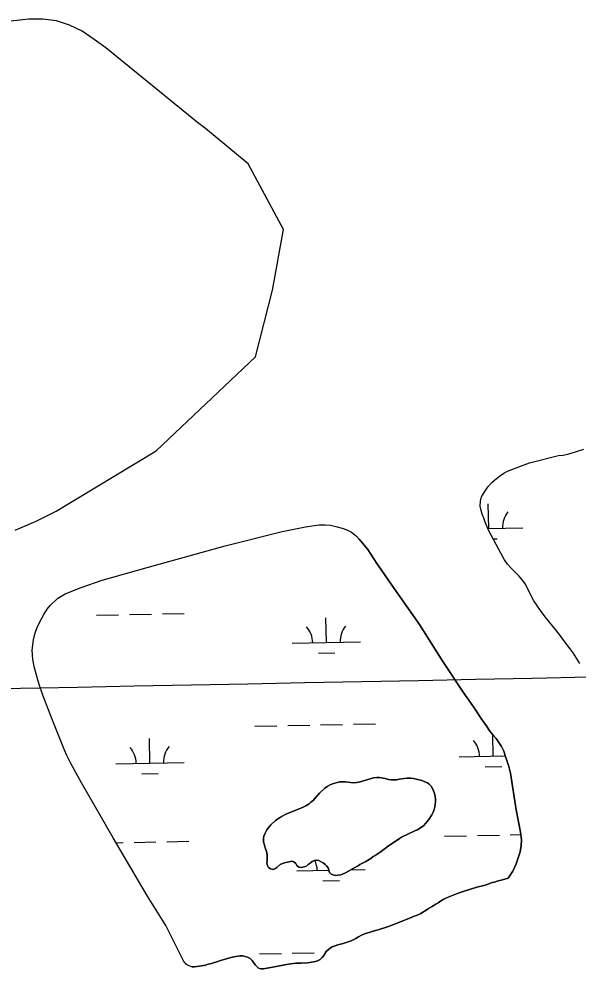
# Model space of a CAD drawing. Extents: x 3989314 to 4027622, y 243956 to 270014.
# Drawn here: x 3999395 to 4000212, y 255161 to 256549 of the extents above; entities that cross this region are included whole.
import ezdxf

# ---------------------------------------------------------------- set-up
doc = ezdxf.new("R2010")
doc.units = 0
for name, color, linetype in [('V-GRID-MAJR', 7, 'Continuous'), ('V-RIVR-EDGE', 7, 'Continuous'), ('V-TOPO-MINR', 7, 'Continuous'), ('V-TOPO-SHOR', 7, 'Continuous'), ('V-WETL-SWMP', 7, 'Continuous')]:
    doc.layers.add(name, color=color, linetype=linetype)

msp = doc.modelspace()

# ---------------------------------------------------------------- linework, layer by layer
at = {"layer": 'V-GRID-MAJR'}
msp.add_spline([(3993497.6, 255455.7), (3998815.3, 255559.8), (4004133, 255664.6), (4009450.7, 255770.2), (4014768.4, 255876.5), (4020086, 255983.7), (4025403.7, 256091.6)], degree=3, dxfattribs=at)
at = {"layer": 'V-RIVR-EDGE'}
for points in [[(4000096.7, 255880.8), (4000103.2, 255885.2), (4000108.6, 255888), (4000132.9, 255897.6), (4000140.6, 255900.3), (4000183, 255911.1), (4000189.8, 255911.6), (4000198.2, 255913.6), (4000207.7, 255916.4), (4000220.1, 255920.4)], [(3999435.7, 255686.7), (3999440.4, 255692.2), (3999451.6, 255702.8), (3999462.4, 255708.8), (3999485.8, 255718.3), (3999516.3, 255728.9), (3999581.8, 255747.6), (3999696.2, 255779.2), (3999779.2, 255800), (3999813.5, 255807), (3999833.3, 255809.9), (3999842.3, 255810)], [(3999647.1, 255164.1), (3999650.7, 255164.2), (3999658.5, 255165), (3999667.4, 255166.8), (3999671.2, 255167.9), (3999674.2, 255168.5), (3999677.4, 255169.8), (3999685.2, 255172), (3999689.1, 255173.4), (3999704.9, 255177.8), (3999708.5, 255178.7), (3999717.8, 255180.3), (3999721.4, 255180.1), (3999725.1, 255179.3), (3999728.7, 255178.3), (3999732.7, 255176.2), (3999735.5, 255173.5), (3999739.8, 255167.3), (3999742.2, 255164.5), (3999744.9, 255162.1), (3999748.3, 255161.1), (3999751.8, 255161.1), (3999770.3, 255164.7), (3999783, 255167.4), (3999788.4, 255168.3), (3999799.3, 255169.6), (3999802.7, 255169.5), (3999807.1, 255169.6), (3999816.4, 255170.1), (3999819.5, 255170.5), (3999827.4, 255172.2), (3999830.8, 255172.9), (3999834.8, 255175), (3999837.9, 255178.1), (3999840, 255180.6), (3999843.7, 255186.5), (3999846.3, 255189.2), (3999849.8, 255192.1), (3999852.5, 255193.5), (3999856.5, 255195.1), (3999860.8, 255196.5), (3999868.3, 255198.5), (3999880.1, 255202.4), (3999886.9, 255205.7), (3999891, 255208.3), (3999895.4, 255210.5), (3999899.5, 255212.3), (3999907.7, 255214.9), (3999915.8, 255217.2), (3999919.4, 255218.4), (3999933.3, 255222.7), (3999945, 255227), (3999960.4, 255233.3), (3999964.5, 255234.6), (3999972.3, 255238.3), (3999975.4, 255239.2), (3999982.1, 255242.3), (3999991.2, 255248.2), (3999994.1, 255249.7), (3999997.5, 255251.7), (4000003.8, 255255.7), (4000007.2, 255257.9), (4000013.6, 255261.9), (4000017.6, 255264), (4000021.9, 255266), (4000036.5, 255271.6), (4000043.7, 255274.1), (4000063.7, 255280.4), (4000075.7, 255283.6), (4000082.6, 255285.8), (4000086.3, 255287.2), (4000089.7, 255288), (4000093.5, 255289.4), (4000101, 255291.5), (4000109.3, 255293.8)]]:
    msp.add_lwpolyline(points, dxfattribs=at)
at = {"layer": 'V-TOPO-MINR'}
msp.add_lwpolyline([(3999389.2, 255802.2), (3999419.7, 255815.2), (3999449.3, 255829.7), (3999595.3, 255917.8), (3999740.4, 256055.3), (3999765.1, 256152.3), (3999781.2, 256241.3), (3999729.4, 256336.8), (3999667.4, 256388.4), (3999655.8, 256397.6), (3999521.8, 256506.2), (3999504.8, 256518.8), (3999487.2, 256530.6), (3999468.6, 256539.7), (3999449.5, 256546.1), (3999429.4, 256548.5), (3999408.8, 256548.3), (3999318.2, 256538.1)], dxfattribs=at)
at = {"layer": 'V-TOPO-SHOR'}
for points in [[(4000214.3, 255607.5), (4000204.5, 255622.6), (4000200.1, 255628.7), (4000180.5, 255654.6), (4000163.4, 255675.3), (4000156.6, 255684.5), (4000146.9, 255699), (4000134.4, 255723.5), (4000130.4, 255729.2), (4000125.2, 255735.1), (4000114.1, 255746.3), (4000108.6, 255752.4), (4000104.3, 255758.5), (4000101.5, 255762.9), (4000098.6, 255768.2), (4000081.4, 255800.9), (4000076, 255813.8), (4000074, 255819.3), (4000071.6, 255825.3), (4000069.9, 255830.8), (4000068.8, 255837.2), (4000068.9, 255844.5), (4000070.6, 255850.6), (4000075.5, 255858.7), (4000080.3, 255865.8), (4000085.6, 255871.8), (4000089.6, 255875.2), (4000096.7, 255880.8)], [(3999842.3, 255810), (3999850.1, 255809.1), (3999857.6, 255807.5), (3999867, 255804.8), (3999873.9, 255802.5), (3999880.6, 255799.2), (3999887.8, 255793.3), (3999892, 255789)], [(4000121.1, 255314.5), (4000126.8, 255332.2), (4000128.5, 255341.5), (4000128.9, 255349.8), (4000127.7, 255360.7), (4000121.3, 255393.7), (4000112.9, 255447.1), (4000110.6, 255456.7), (4000105.8, 255471.4), (4000103, 255479.2), (4000099.8, 255486), (4000096, 255492), (4000091.8, 255497.8), (4000087.4, 255502.7), (4000082.8, 255508.4), (4000077.1, 255516.6), (4000072.2, 255524.1), (4000060.7, 255540.9), (4000055.2, 255548.6), (4000043.6, 255565.6), (4000013.8, 255610.4), (3999980.1, 255664.1), (3999939.5, 255721.7), (3999923.6, 255745), (3999917.6, 255753.4), (3999904.5, 255773.6), (3999892, 255789)], [(3999582.5, 255267.6), (3999532.3, 255352.8), (3999485.9, 255433.2), (3999470, 255462.2), (3999464.4, 255473.8), (3999459.5, 255485.5), (3999442.7, 255527.1), (3999429.7, 255560.9), (3999424.3, 255576.6), (3999420.3, 255590), (3999416.9, 255602.8), (3999414.9, 255613.4), (3999413.8, 255626.6), (3999415.8, 255641.8), (3999418.3, 255652), (3999422.3, 255662.5), (3999427.8, 255672.6), (3999431.1, 255679), (3999435.7, 255686.7)], [(3999752.7, 255355.3), (3999754.3, 255359.4), (3999756.7, 255364.1), (3999760.1, 255368.8), (3999762.8, 255371.6), (3999769.7, 255377.9), (3999776.9, 255382.9), (3999781.1, 255385.5), (3999784.7, 255387.3), (3999800.9, 255393.4), (3999810.1, 255397.3), (3999813.8, 255399.3), (3999818.6, 255402.4), (3999821.3, 255404.5), (3999824.5, 255407.2), (3999827.6, 255410.4), (3999834, 255417.7), (3999841.8, 255425.3), (3999845.1, 255427.8), (3999848.2, 255429.7), (3999852.9, 255431.6), (3999859.5, 255433.4), (3999863.4, 255434.2), (3999866.7, 255434.5), (3999871.2, 255434.3), (3999879.1, 255433.4), (3999883.5, 255433.2), (3999888.2, 255433.7), (3999893.4, 255434.4), (3999912.6, 255440.1), (3999917.4, 255440.9), (3999921.7, 255440.8), (3999929.6, 255439.2), (3999934.6, 255438), (3999938.4, 255437.5), (3999942.8, 255437.3), (3999946.4, 255437.4), (3999950.1, 255438.2), (3999957.4, 255439.3), (3999961.8, 255439.7), (3999967.3, 255439.6), (3999971, 255439.2), (3999975, 255438.5), (3999983.4, 255436.2), (3999987.6, 255434.6), (3999991.5, 255433), (3999994.1, 255431), (3999996.9, 255428.2), (3999999.1, 255424.7), (4000000.6, 255421.3), (4000001.9, 255417.4), (4000002.8, 255413.2), (4000003.1, 255408.9), (4000003.1, 255405.4), (4000002.5, 255398), (4000001.4, 255394.1), (4000000, 255390.1), (3999998.1, 255386.3), (3999993.7, 255379.5), (3999986.2, 255370.8), (3999979.8, 255366.2), (3999977, 255364.4), (3999974.1, 255363.3), (3999953.6, 255353.6), (3999950.6, 255351.8), (3999941.5, 255345.4), (3999934.8, 255341), (3999923.8, 255332.9), (3999915.3, 255327), (3999912.2, 255325.2), (3999908.7, 255322.7), (3999901.7, 255318.3), (3999892.9, 255313.5), (3999890.3, 255311.8), (3999886.6, 255310), (3999871.7, 255301.3), (3999865.1, 255298.8), (3999861.1, 255297.9), (3999857.2, 255297.8), (3999853.8, 255298.4), (3999850.7, 255299.8), (3999848.5, 255302), (3999846.3, 255308.6), (3999844.1, 255311.6), (3999841.9, 255313.8), (3999839.2, 255316), (3999836.5, 255317.6), (3999833, 255319.3), (3999829.5, 255320), (3999826, 255319.4), (3999823.1, 255318), (3999820, 255315.8), (3999817.5, 255313.6), (3999814.6, 255311.5), (3999811.2, 255310.1), (3999807.5, 255309.3), (3999803.4, 255309.8), (3999800.7, 255312), (3999799, 255315.3), (3999796.5, 255317.7), (3999793.6, 255318.5)], [(3999793.6, 255318.5), (3999787, 255317), (3999782.7, 255316.2), (3999779.6, 255315.3), (3999776.2, 255313.5), (3999771.6, 255309.1), (3999768.5, 255307.4), (3999765.4, 255306.6), (3999762, 255307.3), (3999759.2, 255309.1), (3999758, 255312.2), (3999757.1, 255316.3), (3999757.2, 255319.7), (3999757.6, 255323.1), (3999757.6, 255326.7), (3999756.7, 255331.3), (3999756, 255334.3), (3999754.5, 255338.2), (3999753.4, 255341.9), (3999752.2, 255346.9), (3999752.1, 255352.2), (3999752.7, 255355.3)], [(4000109.3, 255293.8), (4000114.5, 255301), (4000116.3, 255304), (4000121.1, 255314.5)], [(3999647.1, 255164.1), (3999642, 255166.4), (3999639.2, 255168), (3999635.8, 255172.2), (3999609.4, 255224.7), (3999582.5, 255267.6)]]:
    msp.add_lwpolyline(points, dxfattribs=at)
at = {"layer": 'V-WETL-SWMP'}
for p, q in [((4000081.1, 255804.5), (4000080.4, 255840.5)), ((4000079.9, 255804.5), (4000131.1, 255805.5)), ((4000087.5, 255789.2), (4000093.4, 255789.4)), ((3999508.2, 255677.7), (3999540.2, 255678.3)), ((3999556.2, 255678.6), (3999588.2, 255679.3)), ((3999604.2, 255679.6), (3999636.2, 255680.2)), ((3999843.9, 255637.9), (3999843.2, 255673.9)), ((3999793.9, 255636.9), (3999893.9, 255638.9)), ((3999832.2, 255622.3), (3999856.2, 255622.7)), ((3999739.5, 255515.8), (3999771.5, 255516.4)), ((3999787.5, 255516.7), (3999819.5, 255517.3)), ((3999835.5, 255517.7), (3999867.5, 255518.3)), ((3999883.5, 255518.6), (3999915.5, 255519.3)), ((4000087.7, 255471.9), (4000087.1, 255503)), ((3999585.9, 255461.9), (3999585.2, 255497.9)), ((3999536, 255460.9), (3999635.9, 255462.9)), ((4000037.8, 255470.9), (4000105.5, 255472.3)), ((3999574.3, 255446.3), (3999598.2, 255446.7)), ((4000076.1, 255456.3), (4000100.1, 255456.8)), ((4000016.7, 255355.1), (4000048.6, 255355.7)), ((4000064.6, 255356), (4000096.6, 255356.7)), ((4000112.6, 255357), (4000128.1, 255357.3)), ((3999536.6, 255345.5), (3999546.8, 255345.7)), ((3999562.8, 255346), (3999594.8, 255346.7)), ((3999610.8, 255347), (3999642.8, 255347.6)), ((3999800.6, 255304.3), (3999847.5, 255305.3)), ((3999879.5, 255305.9), (3999900.5, 255306.3)), ((3999838.9, 255289.7), (3999862.9, 255290.1)), ((3999746.1, 255183.1), (3999778.1, 255183.8)), ((3999794.1, 255184.1), (3999826.1, 255184.7)), ((3999842.1, 255185.1), (3999842.8, 255185.1))]:
    msp.add_line(p, q, dxfattribs=at)
for points in [[(4000214.3, 255607.5), (4000204.5, 255622.6), (4000200.1, 255628.7), (4000180.5, 255654.6), (4000163.4, 255675.3), (4000156.6, 255684.5), (4000146.9, 255699), (4000134.4, 255723.5), (4000130.4, 255729.2), (4000125.2, 255735.1), (4000114.1, 255746.3), (4000108.7, 255752.4), (4000104.3, 255758.5), (4000101.5, 255762.9), (4000098.6, 255768.2), (4000081.4, 255800.9), (4000076, 255813.8), (4000074, 255819.3), (4000071.6, 255825.3), (4000069.9, 255830.8), (4000068.8, 255837.2), (4000068.9, 255844.5), (4000070.6, 255850.6), (4000075.5, 255858.7), (4000080.3, 255865.8), (4000085.6, 255871.8), (4000089.6, 255875.2), (4000096.7, 255880.8), (4000103.2, 255885.2), (4000108.6, 255888), (4000132.9, 255897.6), (4000140.6, 255900.3), (4000183, 255911.1), (4000189.8, 255911.6), (4000198.2, 255913.6), (4000207.7, 255916.4), (4000220.1, 255920.4)], [(3999708.5, 255178.7), (3999704.9, 255177.8), (3999689.1, 255173.4), (3999685.2, 255172), (3999677.4, 255169.8), (3999674.2, 255168.5), (3999671.2, 255167.9), (3999667.4, 255166.8), (3999658.5, 255165), (3999650.7, 255164.2), (3999647.1, 255164.1), (3999642, 255166.4), (3999639.2, 255168), (3999635.8, 255172.2), (3999609.4, 255224.7), (3999582.5, 255267.6), (3999532.3, 255352.8), (3999485.9, 255433.2), (3999470, 255462.2), (3999464.4, 255473.8), (3999459.5, 255485.5), (3999442.7, 255527.1), (3999429.7, 255560.9), (3999424.3, 255576.6), (3999420.3, 255590), (3999416.9, 255602.8), (3999414.9, 255613.4), (3999413.8, 255626.6), (3999415.8, 255641.8), (3999418.3, 255652), (3999422.3, 255662.5), (3999427.8, 255672.6), (3999431.1, 255679), (3999435.7, 255686.7), (3999440.4, 255692.2), (3999451.6, 255702.8), (3999462.4, 255708.8), (3999485.8, 255718.3), (3999516.3, 255728.9), (3999581.8, 255747.6), (3999696.2, 255779.2), (3999779.2, 255800), (3999813.5, 255807), (3999833.3, 255809.9), (3999842.3, 255810)], [(3999842.3, 255810), (3999850.1, 255809.1), (3999857.6, 255807.5), (3999867, 255804.8), (3999873.9, 255802.5), (3999880.6, 255799.2), (3999887.8, 255793.3), (3999892, 255789), (3999904.5, 255773.6), (3999917.6, 255753.4), (3999923.6, 255745), (3999939.5, 255721.7), (3999980.1, 255664.1), (4000013.8, 255610.4), (4000043.6, 255565.6), (4000055.2, 255548.6), (4000060.7, 255540.9), (4000072.2, 255524.1), (4000077.1, 255516.6), (4000082.8, 255508.4), (4000087.4, 255502.7), (4000091.8, 255497.8), (4000096, 255492), (4000099.8, 255486), (4000103, 255479.2), (4000105.8, 255471.4), (4000110.6, 255456.7), (4000112.9, 255447.1), (4000121.3, 255393.7), (4000127.7, 255360.7), (4000128.9, 255349.8), (4000128.5, 255341.5), (4000126.8, 255332.2), (4000121.1, 255314.5), (4000116.3, 255304), (4000114.5, 255301), (4000109.3, 255293.8), (4000101, 255291.5), (4000093.5, 255289.4), (4000089.7, 255288), (4000086.3, 255287.2), (4000082.6, 255285.8), (4000075.7, 255283.6), (4000063.7, 255280.4), (4000043.7, 255274.1), (4000036.5, 255271.6), (4000021.9, 255266), (4000017.6, 255264), (4000013.6, 255261.9), (4000007.2, 255257.9), (4000003.8, 255255.7), (3999997.5, 255251.7), (3999994.1, 255249.7), (3999991.2, 255248.2), (3999982.1, 255242.3), (3999975.4, 255239.2), (3999972.3, 255238.3), (3999964.5, 255234.6), (3999960.4, 255233.3), (3999945, 255227), (3999933.3, 255222.7), (3999919.4, 255218.4), (3999915.8, 255217.2), (3999907.7, 255214.9), (3999899.5, 255212.3), (3999895.4, 255210.5), (3999891, 255208.3), (3999886.9, 255205.7), (3999880.1, 255202.4), (3999868.3, 255198.5), (3999860.8, 255196.5), (3999856.5, 255195.1), (3999852.5, 255193.5), (3999849.8, 255192.1), (3999846.3, 255189.2), (3999843.7, 255186.5), (3999840, 255180.6), (3999837.9, 255178.1), (3999834.8, 255175), (3999830.8, 255172.9), (3999827.4, 255172.2), (3999819.5, 255170.5), (3999816.4, 255170.1), (3999807.1, 255169.6), (3999802.7, 255169.5), (3999799.3, 255169.6), (3999788.4, 255168.3), (3999783, 255167.4), (3999770.3, 255164.7), (3999751.8, 255161.1), (3999748.3, 255161.1), (3999744.9, 255162.1), (3999742.2, 255164.5), (3999739.8, 255167.3), (3999735.5, 255173.5), (3999732.7, 255176.2), (3999728.7, 255178.3), (3999725.1, 255179.3), (3999721.4, 255180.1), (3999717.8, 255180.3), (3999708.5, 255178.7)], [(3999793.6, 255318.5), (3999796.5, 255317.7), (3999799, 255315.3), (3999800.7, 255312), (3999803.4, 255309.8), (3999807.5, 255309.3), (3999811.2, 255310.1), (3999814.6, 255311.5), (3999817.5, 255313.6), (3999820, 255315.8), (3999823.1, 255318), (3999826, 255319.4), (3999829.5, 255320), (3999833, 255319.3), (3999836.5, 255317.6), (3999839.2, 255316), (3999841.9, 255313.8), (3999844.1, 255311.6), (3999846.3, 255308.6), (3999848.5, 255302), (3999850.7, 255299.8), (3999853.8, 255298.4), (3999857.2, 255297.8), (3999861.1, 255297.9), (3999865.1, 255298.8), (3999871.7, 255301.3), (3999886.6, 255310), (3999890.3, 255311.8), (3999892.9, 255313.5), (3999901.7, 255318.3), (3999908.7, 255322.7), (3999912.2, 255325.2), (3999915.3, 255327), (3999923.8, 255332.9), (3999934.8, 255341), (3999941.5, 255345.4), (3999950.6, 255351.8), (3999953.6, 255353.6), (3999974.1, 255363.3), (3999977, 255364.4), (3999979.8, 255366.2), (3999986.2, 255370.8), (3999993.7, 255379.5), (3999998.1, 255386.3), (4000000, 255390.1), (4000001.4, 255394.1), (4000002.5, 255398), (4000003.1, 255405.4), (4000003.1, 255408.9), (4000002.8, 255413.2), (4000001.9, 255417.4), (4000000.6, 255421.3), (3999999.1, 255424.7), (3999996.9, 255428.2), (3999994.1, 255431), (3999991.5, 255433), (3999987.6, 255434.6), (3999983.4, 255436.2), (3999975, 255438.5), (3999971, 255439.2), (3999967.3, 255439.6), (3999961.8, 255439.7), (3999957.4, 255439.3), (3999950.1, 255438.2), (3999946.4, 255437.4), (3999942.8, 255437.3), (3999938.4, 255437.5), (3999934.6, 255438), (3999929.6, 255439.2), (3999921.7, 255440.8), (3999917.4, 255440.9), (3999912.6, 255440.1), (3999893.4, 255434.4), (3999888.2, 255433.7), (3999883.5, 255433.2), (3999879.1, 255433.4), (3999871.2, 255434.3), (3999866.7, 255434.5), (3999863.4, 255434.2), (3999859.5, 255433.4), (3999852.9, 255431.6), (3999848.2, 255429.7), (3999845.1, 255427.8), (3999841.8, 255425.3), (3999834, 255417.7), (3999827.6, 255410.4), (3999824.5, 255407.2), (3999821.3, 255404.5), (3999818.6, 255402.4), (3999813.8, 255399.3), (3999810.1, 255397.3), (3999800.9, 255393.4), (3999784.7, 255387.3), (3999781.1, 255385.5), (3999776.9, 255382.9), (3999769.7, 255377.9), (3999762.8, 255371.6), (3999760.1, 255368.8), (3999756.7, 255364.1), (3999754.3, 255359.4), (3999752.7, 255355.3)], [(3999752.7, 255355.3), (3999752.1, 255352.2), (3999752.2, 255346.9), (3999753.4, 255341.9), (3999754.5, 255338.2), (3999756, 255334.3), (3999756.7, 255331.3), (3999757.6, 255326.7), (3999757.6, 255323.1), (3999757.2, 255319.7), (3999757.1, 255316.3), (3999758, 255312.2), (3999759.2, 255309.1), (3999762, 255307.3), (3999765.4, 255306.6), (3999768.5, 255307.4), (3999771.6, 255309.1), (3999776.2, 255313.5), (3999779.6, 255315.3), (3999782.7, 255316.2), (3999787, 255317), (3999793.6, 255318.5)]]:
    msp.add_lwpolyline(points, dxfattribs=at)
for centre, start, end in [((4000136.3, 255806.1), 140.3699, 181.9135), ((3999788.7, 255637.3), 0.3699, 41.9135), ((3999899.1, 255639.5), 140.3699, 181.9135), ((4000032.5, 255471.3), 0.3699, 41.9135), ((3999530.7, 255461.3), 0.3699, 41.9135), ((3999641.2, 255463.5), 140.3699, 181.9135), ((3999795.3, 255304.7), 0.3699, 25.047)]:
    msp.add_arc(centre, 35.2, start, end, dxfattribs=at)

doc.saveas('drawing.dxf')
